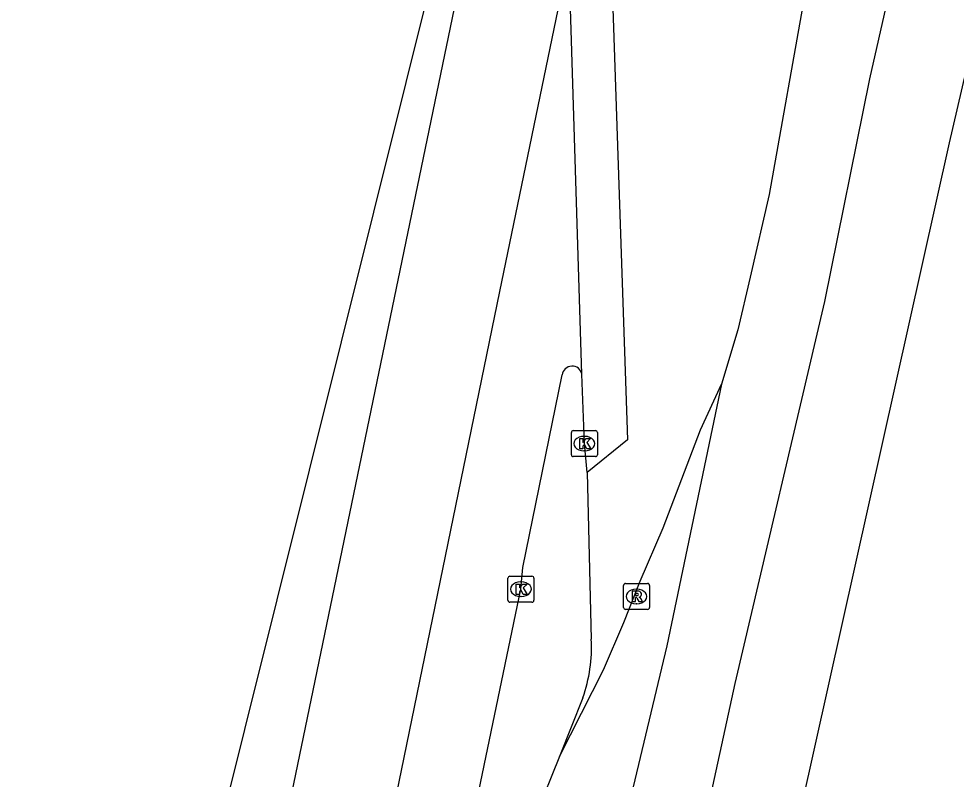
# Model space of a CAD drawing. Extents: x 161771 to 163125, y 382479 to 383177.
# Drawn here: x 163012.45 to 163048.52, y 382535.98 to 382565.25 of the extents above; entities that cross this region are included whole.
import ezdxf

# ---------------------------------------------------------------- set-up
doc = ezdxf.new("R2010")
doc.units = 0
for name, color, linetype in [('IMGEO_Berm_groen', 7, 'Continuous'), ('IMGEO_Fietspad_open', 7, 'Continuous'), ('IMGEO_Kolk', 7, 'Continuous'), ('IMGEO_Rijbaan_lokaal_open', 7, 'Continuous'), ('IMGEO_Rijbaan_regionaal_gesloten', 7, 'Continuous'), ('IMGEO_Rioolput', 7, 'Continuous'), ('IMGEO_Voetpad_open', 7, 'Continuous')]:
    doc.layers.add(name, color=color, linetype=linetype)

msp = doc.modelspace()

# ---------------------------------------------------------------- linework, layer by layer
at = {"layer": 'IMGEO_Berm_groen'}
msp.add_lwpolyline([(163012.447, 382503.008), (163028.602, 382567.802), (163025.291, 382568.616)], dxfattribs=at)
at = {"layer": 'IMGEO_Fietspad_open'}
for points in [[(163033.589, 382568.56), (163033.42, 382566.736), (163030.95, 382554.744), (163019.914, 382500.999), (163019.869, 382500.783), (163019.579, 382500)], [(163022.825, 382500.598), (163023.232, 382502.762), (163025.475, 382512.871), (163028.616, 382528.113), (163031.765, 382543.291), (163031.845, 382544.131), (163033.357, 382551.537)]]:
    msp.add_lwpolyline(points, dxfattribs=at)
msp.add_arc((163033.74, 382551.493), 0.385, 10.7529, 173.4614, dxfattribs=at)
at = {"layer": 'IMGEO_Kolk'}
for p, q in [((163033.711, 382548.469), (163033.711, 382549.321)), ((163033.786, 382549.395), (163034.638, 382549.395)), ((163034.712, 382549.321), (163034.712, 382548.469)), ((163034.199, 382549.175), (163034.224, 382549.175)), ((163034.222, 382548.615), (163034.197, 382548.615)), ((163034.638, 382548.395), (163033.786, 382548.395)), ((163031.269, 382542.865), (163031.269, 382543.717)), ((163031.344, 382543.791), (163032.196, 382543.791)), ((163031.757, 382543.571), (163031.782, 382543.571)), ((163032.27, 382543.717), (163032.27, 382542.865)), ((163032.196, 382542.791), (163031.344, 382542.791)), ((163031.78, 382543.011), (163031.755, 382543.011))]:
    msp.add_line(p, q, dxfattribs=at)
for points in [[(163033.711, 382548.469), (163033.711, 382549.321)], [(163033.786, 382549.395), (163034.638, 382549.395)], [(163034.712, 382549.321), (163034.712, 382548.469)], [(163034.032, 382549.095), (163034.155, 382549.095), (163034.155, 382548.944), (163034.285, 382549.095), (163034.449, 382549.095), (163034.303, 382548.944), (163034.456, 382548.695), (163034.304, 382548.695), (163034.219, 382548.859), (163034.155, 382548.792), (163034.155, 382548.695), (163034.032, 382548.695), (163034.032, 382549.095)], [(163034.638, 382548.395), (163033.786, 382548.395)], [(163031.269, 382542.865), (163031.269, 382543.717)], [(163031.344, 382543.791), (163032.196, 382543.791)], [(163031.59, 382543.491), (163031.713, 382543.491), (163031.713, 382543.34), (163031.843, 382543.491), (163032.007, 382543.491), (163031.861, 382543.34), (163032.014, 382543.091), (163031.862, 382543.091), (163031.777, 382543.255), (163031.713, 382543.188), (163031.713, 382543.091), (163031.59, 382543.091), (163031.59, 382543.491)], [(163032.27, 382543.717), (163032.27, 382542.865)], [(163032.196, 382542.791), (163031.344, 382542.791)]]:
    msp.add_lwpolyline(points, dxfattribs=at)
for centre, start, end in [((163033.788, 382549.319), 91.552, 178.448), ((163033.788, 382549.319), 91.552, 178.448), ((163034.636, 382549.319), 1.552, 88.448), ((163034.636, 382549.319), 1.552, 88.448), ((163033.788, 382548.471), 181.552, 268.448), ((163033.788, 382548.471), 181.552, 268.448), ((163034.636, 382548.471), 271.552, 358.448), ((163034.636, 382548.471), 271.552, 358.448), ((163031.346, 382543.715), 91.552, 178.448), ((163031.346, 382543.715), 91.552, 178.448), ((163032.194, 382543.715), 1.552, 88.448), ((163032.194, 382543.715), 1.552, 88.448), ((163031.346, 382542.867), 181.552, 268.448), ((163031.346, 382542.867), 181.552, 268.448), ((163032.194, 382542.867), 271.552, 358.448), ((163032.194, 382542.867), 271.552, 358.448)]:
    msp.add_arc(centre, 0.0765, start, end, dxfattribs=at)
for centre, major_axis, ratio, start_param, end_param in [((163034.198, 382548.895), (-0.387, 0.002), 0.722429, 4.712389, 7.853982), ((163034.223, 382548.895), (-0.39, 0.002), 0.717154, 1.570796, 4.712389), ((163031.756, 382543.291), (-0.387, 0.002), 0.722429, 4.712389, 7.853982), ((163031.781, 382543.291), (-0.39, 0.002), 0.717154, 1.570796, 4.712389)]:
    msp.add_ellipse(centre, major_axis=major_axis, ratio=ratio, start_param=start_param, end_param=end_param, dxfattribs=at)
at = {"layer": 'IMGEO_Rijbaan_lokaal_open'}
for points in [[(163034.118, 382551.565), (163033.589, 382568.56)], [(163034.315, 382547.782), (163034.212, 382548.895), (163034.118, 382551.565)]]:
    msp.add_lwpolyline(points, dxfattribs=at)
at = {"layer": 'IMGEO_Rijbaan_regionaal_gesloten'}
for points in [[(163031.094, 382498.634), (163032.469, 382504.955), (163036.605, 382523.975), (163040.016, 382539.661), (163043.466, 382554.36), (163045.191, 382562.942), (163046.99, 382570.86), (163048.702, 382578.62), (163049.614, 382582.752), (163051.257, 382590.2), (163052.961, 382597.925), (163054.947, 382606.038), (163056.851, 382613.022), (163059.381, 382621.049), (163062.151, 382628.996), (163064.71, 382635.635), (163067.58, 382643.079), (163069.983, 382650.687), (163071.357, 382653.921)], [(163071.357, 382653.921), (163059.316, 382608.17), (163048.248, 382560.473), (163034.302, 382497.886)], [(163035.052, 382573.208), (163035.875, 382549.04), (163034.315, 382547.782)], [(163042.715, 382566.344), (163041.318, 382558.489), (163040.585, 382555.307), (163040.119, 382553.28), (163039.485, 382551.188)], [(163039.485, 382551.188), (163037.389, 382541.117), (163034.713, 382529.93), (163032.125, 382518.051), (163027.811, 382499.399)], [(163033.249, 382536.855), (163034.947, 382540.189), (163035.724, 382542.012), (163036.355, 382543.606), (163037.245, 382545.653), (163037.965, 382547.538), (163038.684, 382549.424), (163039.485, 382551.188)], [(163034.315, 382547.782), (163034.478, 382541.365)], [(163034.152, 382539.115), (163033.249, 382536.855)], [(163033.249, 382536.855), (163032.347, 382534.595), (163031.418, 382531.598), (163024.525, 382500.164)]]:
    msp.add_lwpolyline(points, dxfattribs=at)
msp.add_arc((163028.669, 382541.058), 5.817, 340.4871, 3.0246, dxfattribs=at)
at = {"layer": 'IMGEO_Rioolput'}
for p, q in [((163035.792, 382543.512), (163036.644, 382543.512)), ((163035.717, 382542.586), (163035.717, 382543.438)), ((163036.205, 382543.292), (163036.23, 382543.292)), ((163036.718, 382543.438), (163036.718, 382542.586)), ((163036.644, 382542.512), (163035.792, 382542.512)), ((163036.228, 382542.732), (163036.203, 382542.732))]:
    msp.add_line(p, q, dxfattribs=at)
for points in [[(163035.792, 382543.512), (163036.644, 382543.512)], [(163035.717, 382542.586), (163035.717, 382543.438)], [(163036.306, 382543.21), (163036.054, 382543.212), (163036.054, 382542.812)], [(163036.232, 382543.131), (163036.178, 382543.131), (163036.178, 382543.05)], [(163036.718, 382543.438), (163036.718, 382542.586)], [(163036.054, 382542.812), (163036.178, 382542.812), (163036.178, 382542.974), (163036.189, 382542.974)], [(163036.178, 382543.05), (163036.23, 382543.05)], [(163036.236, 382542.945), (163036.307, 382542.812), (163036.447, 382542.812), (163036.382, 382542.938)], [(163036.644, 382542.512), (163035.792, 382542.512)]]:
    msp.add_lwpolyline(points, dxfattribs=at)
for centre, radius, start, end in [((163035.794, 382543.436), 0.0765, 91.552, 178.448), ((163035.794, 382543.436), 0.0765, 91.552, 178.448), ((163036.642, 382543.436), 0.0765, 1.552, 88.448), ((163036.642, 382543.436), 0.0765, 1.552, 88.448), ((163036.238, 382543.035), 0.0964, 77.0061, 93.1865), ((163036.252, 382543.092), 0.0378, 276.6634, 79.6772), ((163036.305, 382543.1), 0.109, 350.3612, 89.416), ((163036.188, 382542.921), 0.0533, 26.0293, 88.6989), ((163036.214, 382543.239), 0.19, 274.7715, 282.9687), ((163036.303, 382543.1), 0.112, 277.5842, 350.9817), ((163036.287, 382542.885), 0.108, 29.5134, 73.7905), ((163035.794, 382542.588), 0.0765, 181.552, 268.448), ((163035.794, 382542.588), 0.0765, 181.552, 268.448), ((163036.642, 382542.588), 0.0765, 271.552, 358.448), ((163036.642, 382542.588), 0.0765, 271.552, 358.448)]:
    msp.add_arc(centre, radius, start, end, dxfattribs=at)
for centre, major_axis, ratio, start_param, end_param in [((163036.204, 382543.012), (-0.387, 0.002), 0.722429, 4.712389, 7.853982), ((163036.229, 382543.012), (-0.39, 0.002), 0.717154, 1.570796, 4.712389)]:
    msp.add_ellipse(centre, major_axis=major_axis, ratio=ratio, start_param=start_param, end_param=end_param, dxfattribs=at)
at = {"layer": 'IMGEO_Voetpad_open'}
msp.add_lwpolyline([(163029.365, 382577.465), (163029.565, 382570.143), (163029.576, 382568.087), (163029.548, 382567.603), (163029.491, 382567.093), (163016.029, 382502.044)], dxfattribs=at)

doc.saveas('drawing.dxf')
